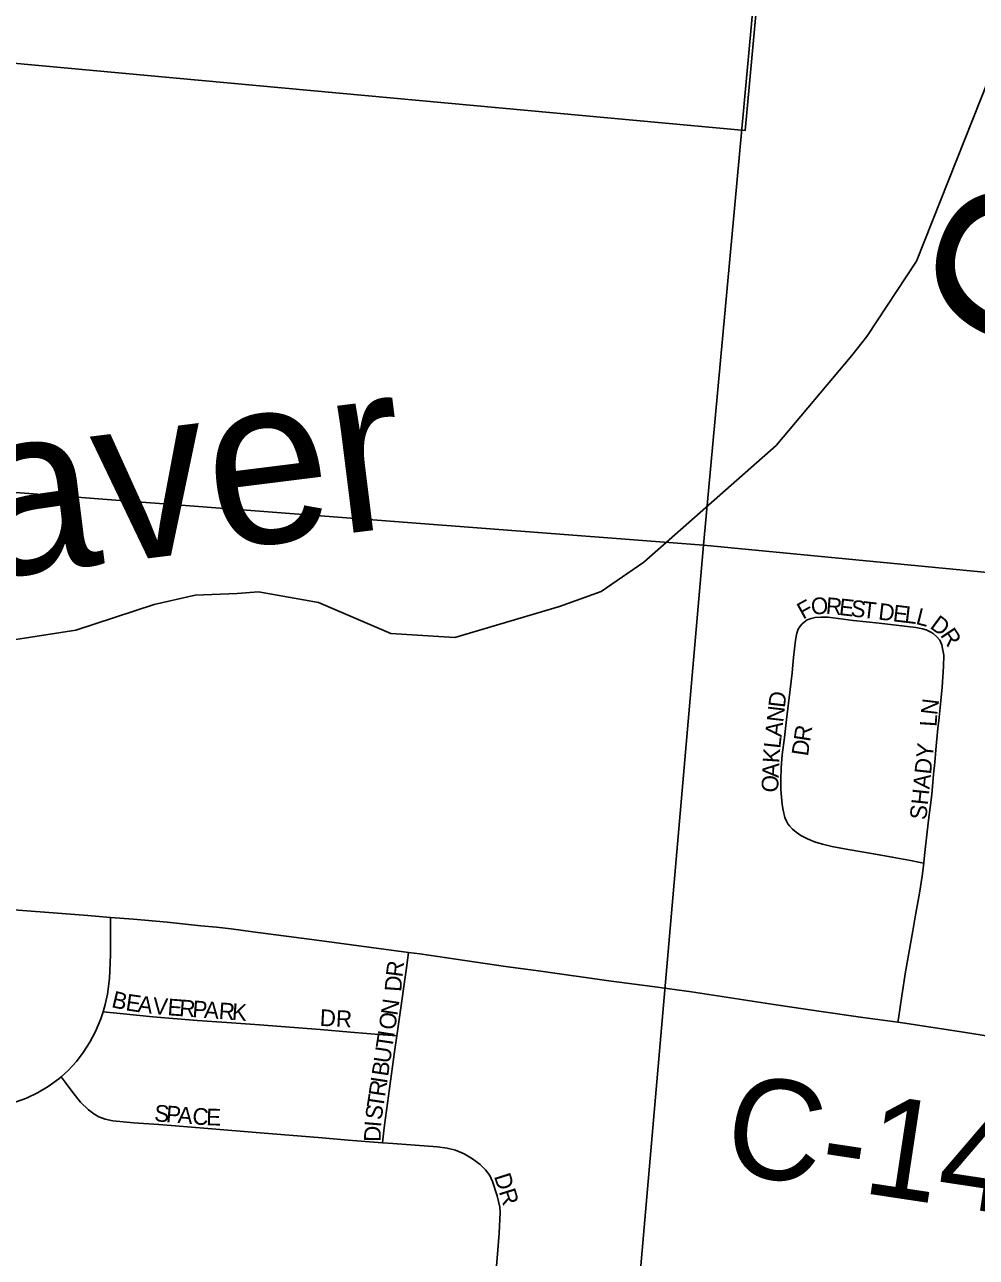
# Model space of a CAD drawing. Extents: x 1410790 to 1770854, y 448063 to 770588.
# Drawn here: x 1541875 to 1544730, y 626352 to 630050 of the extents above; entities that cross this region are included whole.
import ezdxf

# ---------------------------------------------------------------- set-up
doc = ezdxf.new("R2010")
doc.units = 0
for name, color, linetype in [('GM_X_Corporation', 7, 'Continuous'), ('GM_X_County_Road', 7, 'Continuous'), ('GM_X_County_Road_Text', 7, 'Continuous'), ('GM_X_Minor_River', 7, 'Continuous'), ('GM_X_Minor_River_Text', 7, 'Continuous'), ('GM_X_Section', 7, 'Continuous'), ('GM_X_Township_Road', 7, 'Continuous'), ('GM_X_Township_Subdivision', 7, 'Continuous'), ('GM_X_Township_Subdivision_Text', 7, 'Continuous')]:
    doc.layers.add(name, color=color, linetype=linetype)

msp = doc.modelspace()

# ---------------------------------------------------------------- linework, layer by layer
at = {"layer": 'GM_X_Corporation'}
msp.add_lwpolyline([(1544287.2, 632447.1), (1544036.6, 629732.2), (1540199.3, 630085.7), (1540177.5, 630010.7), (1540133.7, 629863.7), (1540070.6, 629650.8), (1540043.5, 629559.5), (1540014.5, 629462.5), (1539988.5, 629377.4), (1539958.4, 629282.5), (1539932, 629201.7), (1539914.3, 629144), (1539894, 629076.3), (1539875.9, 629014), (1539851.1, 628930), (1539814.4, 628790.5), (1539794.5, 628735.7), (1539756.2, 628648.9), (1539637.1, 628723.3), (1539469.1, 628811.7), (1539369.7, 628862.1), (1539226, 628933.3), (1539137.9, 628974.2), (1538830.1, 629106)], dxfattribs=at)
at = {"layer": 'GM_X_County_Road'}
for points in [[(1541570.5, 627420.3), (1541622.3, 627412.4), (1541668.1, 627407.1), (1541691.9, 627405), (1541718.4, 627403.3), (1541763.2, 627400.9), (1542064, 627377.3), (1542132.3, 627371.7)], [(1542132.3, 627371.7), (1542201.3, 627366), (1542302.6, 627357.9), (1542403.6, 627346.8), (1542450.2, 627342.1), (1542494.9, 627337), (1542560, 627328.2), (1542751.7, 627303.8), (1542855.8, 627289.9), (1543027.1, 627266.8)], [(1543027.1, 627266.8), (1543060.6, 627262.3), (1543195.4, 627242.2), (1543317.3, 627224.9), (1543423.7, 627210.6), (1543627.7, 627181.9), (1543759.1, 627164.4), (1543876, 627148), (1543992.3, 627130.7), (1544122.5, 627110.8), (1544264.8, 627089.9), (1544389.8, 627071.7), (1544495.3, 627057.2)], [(1544495.3, 627057.2), (1544509, 627055.3), (1544691.5, 627027), (1544884.6, 626996.6), (1544984.9, 626981), (1544995.1, 626979.4)]]:
    msp.add_lwpolyline(points, dxfattribs=at)
at = {"layer": 'GM_X_Minor_River'}
msp.add_lwpolyline([(1541680.4, 628179.1), (1542028, 628233.8), (1542263.8, 628310.8), (1542386.5, 628338.3), (1542512.8, 628343.5), (1542577, 628348.2), (1542756.6, 628316.2), (1542973.2, 628223.2), (1543165.2, 628211), (1543479.4, 628304.5), (1543604.5, 628349.9), (1543732.3, 628437.3), (1544129.6, 628787.7), (1544357, 629057.4), (1544402.2, 629114.6), (1544550.7, 629340), (1544815.8, 630008)], dxfattribs=at)
at = {"layer": 'GM_X_Section'}
for points in [[(1539127, 634235.4), (1544399.7, 633789.9), (1543911.7, 628488), (1538608.3, 628894)], [(1544399.7, 633789.9), (1549719.6, 633308.3), (1549189.3, 627980.4), (1543911.7, 628488)], [(1543911.7, 628488), (1543449.6, 623175.6), (1538515.5, 623663.1), (1538160.1, 623689.3), (1538608.3, 628894)]]:
    msp.add_lwpolyline(points, close=True, dxfattribs=at)
msp.add_lwpolyline([(1545836.9, 622944.2), (1543858.8, 623136.5), (1543449.6, 623175.6), (1543911.7, 628488), (1549189.3, 627980.4)], dxfattribs=at)
at = {"layer": 'GM_X_Township_Road'}
for points in [[(1542110.6, 627088.1), (1542116.3, 627110.5), (1542123.2, 627141.9), (1542129.5, 627188.9), (1542132.3, 627259.2), (1542132.3, 627322.2), (1542132.3, 627371.7)], [(1541984.4, 626893.7), (1542005.2, 626912.2), (1542030.2, 626939.3), (1542050.3, 626966), (1542070.5, 626997.2), (1542087.7, 627029.8), (1542103.7, 627067.5), (1542110.6, 627088.1)], [(1541817.3, 626810.6), (1541823.1, 626811.5), (1541849.1, 626818.3), (1541880.6, 626829.8), (1541913.9, 626845.3), (1541945.4, 626864.2), (1541977.8, 626887.8), (1541984.4, 626893.7)]]:
    msp.add_lwpolyline(points, dxfattribs=at)
at = {"layer": 'GM_X_Township_Subdivision'}
for points in [[(1544213.8, 628257.6), (1544223.2, 628264.1), (1544234.4, 628268.8), (1544247, 628271.7), (1544264, 628272.8), (1544285.7, 628272), (1544360.7, 628262.7), (1544439, 628254), (1544549, 628241.2), (1544568.7, 628237.8), (1544580, 628234.5), (1544593.7, 628227.7), (1544600.6, 628223), (1544610.5, 628214.8), (1544621.2, 628203.3)], [(1544572.7, 627534.9), (1544561.5, 627536.9), (1544532.9, 627542), (1544478.2, 627552.7), (1544421.6, 627562.1), (1544346.1, 627575.3), (1544296.9, 627584.7), (1544269.1, 627591.4), (1544244.4, 627598.7), (1544223.6, 627607), (1544204.3, 627617.7), (1544190.2, 627627.2), (1544179.2, 627636.4), (1544169.5, 627646.1), (1544164.6, 627652.6), (1544160.4, 627660.4), (1544156.2, 627671.9), (1544151.3, 627693.4), (1544148.3, 627710.6), (1544144.6, 627743.9), (1544144.1, 627756.1), (1544143.4, 627784.9), (1544144.6, 627820.4), (1544147.9, 627859.3), (1544154.5, 627911.7), (1544161.2, 627965.9), (1544172.2, 628055.9), (1544177.4, 628105.9), (1544182.3, 628151.3), (1544188.1, 628203.5), (1544191.7, 628224.8), (1544195.9, 628236.2), (1544201.5, 628245.3), (1544207.6, 628252.2), (1544213.8, 628257.6)], [(1544572.7, 627534.9), (1544573, 627537.1), (1544576.3, 627566.2), (1544587.3, 627663), (1544592.1, 627701.7), (1544596.6, 627740.5), (1544601.8, 627801.3), (1544605.6, 627836.5), (1544609.3, 627874), (1544615.3, 627939), (1544618.1, 627961.4), (1544623.7, 628021.7), (1544627.8, 628062.9), (1544631.4, 628124), (1544632.4, 628158.8), (1544629.3, 628178.4), (1544626.4, 628189.8), (1544621.2, 628203.3)], [(1544495.3, 627057.2), (1544496.9, 627068.2), (1544507, 627136.7), (1544517.8, 627208.9), (1544539.8, 627331.3), (1544547.2, 627373.6), (1544560.1, 627444.1), (1544568.1, 627495.4), (1544572.7, 627534.9)], [(1542991.9, 627016.5), (1542999.1, 627065.4), (1543020.7, 627220.7), (1543027.1, 627266.8)], [(1542110.6, 627088.1), (1542161.7, 627083.7), (1542259.3, 627073.7), (1542393, 627062.2), (1542481.2, 627056), (1542579.1, 627049.8), (1542761.7, 627035.4), (1542853.1, 627027.7), (1542951.1, 627019.8), (1542991.9, 627016.5)], [(1542948.9, 626695.8), (1542952.9, 626731.8), (1542954.6, 626748), (1542984.8, 626968.3), (1542991.9, 627016.5)], [(1541984.4, 626893.7), (1541999, 626873.7), (1542019.4, 626846), (1542042.6, 626817.8), (1542066.5, 626794.4), (1542082.6, 626782.2), (1542097.5, 626773.9), (1542116.6, 626766.9), (1542139.6, 626761.9), (1542201.9, 626755.6), (1542277.3, 626750.1), (1542424.3, 626738.5), (1542581.1, 626725.5), (1542767.3, 626710.5), (1542845.6, 626703.9), (1542948.9, 626695.8)], [(1542948.9, 626695.8), (1542979.8, 626693.4), (1543113.7, 626683.5), (1543142.5, 626679.9), (1543167.2, 626673.3), (1543193.8, 626662.3), (1543218.8, 626647.8), (1543241.8, 626630.3), (1543257.6, 626614.7), (1543270.6, 626597), (1543278.6, 626579.9), (1543292.4, 626536.6), (1543300.6, 626502.1), (1543301.7, 626486.6), (1543299, 626424.7), (1543292.6, 626349.7), (1543279.7, 626198.7), (1543277.7, 626185.7), (1543273.6, 626174), (1543266.7, 626157.6), (1543252.3, 626126.8)]]:
    msp.add_lwpolyline(points, dxfattribs=at)

# ---------------------------------------------------------------- texts
at = {"layer": 'GM_X_County_Road_Text'}
msp.add_text('C-142', height=300, rotation=351.4169, dxfattribs=at).set_placement((1543964.5, 626609.3))
at = {"layer": 'GM_X_Minor_River_Text'}
for s, height, rotation, p in [('Creek', 499.9, 69.9449, (1545013.1, 628991.7)), ('Beaver', 499.98, 7.1176, (1540934.9, 628285.3))]:
    msp.add_text(s, height=height, rotation=rotation, dxfattribs=at).set_placement(p)
at = {"layer": 'GM_X_Township_Subdivision_Text'}
for s, rotation, p in [('F', 28.7892, (1544210.2, 628264.7)), ('O', 3.2144, (1544235.4, 628280.1)), ('R', 355.2101, (1544277.5, 628282.6)), ('E', 353.5391, (1544316.6, 628279.3)), ('S', 353.2918, (1544351.5, 628275.3)), ('T', 353.2869, (1544386.5, 628271.2)), ('D', 353.2876, (1544434.5, 628265.6)), ('E', 353.2902, (1544478.2, 628260.4)), ('L', 353.1258, (1544513.1, 628256.3)), ('L', 345.8113, (1544546.4, 628252.4)), ('D', 323.5934, (1544588.4, 628241.5)), ('R', 303.6093, (1544620.6, 628218.7)), ('D', 83.5139, (1544155.8, 627999.2)), ('N', 83.5066, (1544150.8, 627955.5)), ('N', 83.241, (1544613.1, 627977.1)), ('L', 86.2686, (1544610.8, 627942.7)), ('A', 83.5174, (1544145.8, 627911.8)), ('R', 81.4798, (1544231.5, 627897.2)), ('L', 83.7186, (1544142, 627876.8)), ('D', 81.4217, (1544225, 627853.6)), ('SHADY', 84.0531, (1544580.1, 627662.7)), ('K', 86.1401, (1544139.1, 627833.5)), ('A', 87.7369, (1544137.4, 627789.9)), ('O', 87.7478, (1544135.6, 627745.9)), ('R', 82.6581, (1543007.9, 627190.7)), ('D', 85.8988, (1543004.8, 627147.5)), ('B', 346.8443, (1542133, 627103.2)), ('E', 351.5662, (1542176, 627093.4)), ('A', 352.7515, (1542212, 627088.1)), ('V', 355.139, (1542257.9, 627082.3)), ('E', 355.7914, (1542302.3, 627078.5)), ('R', 355.8013, (1542337.5, 627075.9)), ('P', 355.7986, (1542376.9, 627073)), ('A', 355.8099, (1542412.1, 627070.4)), ('R', 355.795, (1542455.9, 627067.2)), ('N', 81.4151, (1542992.8, 627075.6)), ('K', 355.8099, (1542495.5, 627064.3)), ('DR', 356.9887, (1542759.5, 627046.5)), ('O', 81.4102, (1542986.2, 627032.1)), ('T', 81.4044, (1542977.7, 626975.5)), ('I', 81.4001, (1542983, 627010.4)), ('U', 81.4001, (1542971.1, 626932)), ('B', 81.4167, (1542965.2, 626892.9)), ('R', 81.396, (1542956, 626832)), ('I', 81.4001, (1542961.9, 626871.1)), ('T', 81.4044, (1542950.7, 626797.1)), ('S', 355.5143, (1542262.6, 626760.5)), ('P', 355.5143, (1542297.7, 626757.8)), ('A', 355.4932, (1542332.8, 626755)), ('C', 355.5155, (1542376.7, 626751.6)), ('E', 358.493, (1542419, 626748.3)), ('S', 81.8583, (1542945.7, 626762.4)), ('I', 85.1637, (1542944, 626741.2)), ('D', 88.9508, (1542943.2, 626698.1)), ('DR', 287.5206, (1543282.8, 626595.4))]:
    msp.add_text(s, height=50, rotation=rotation, dxfattribs=at).set_placement(p)

doc.saveas('drawing.dxf')
